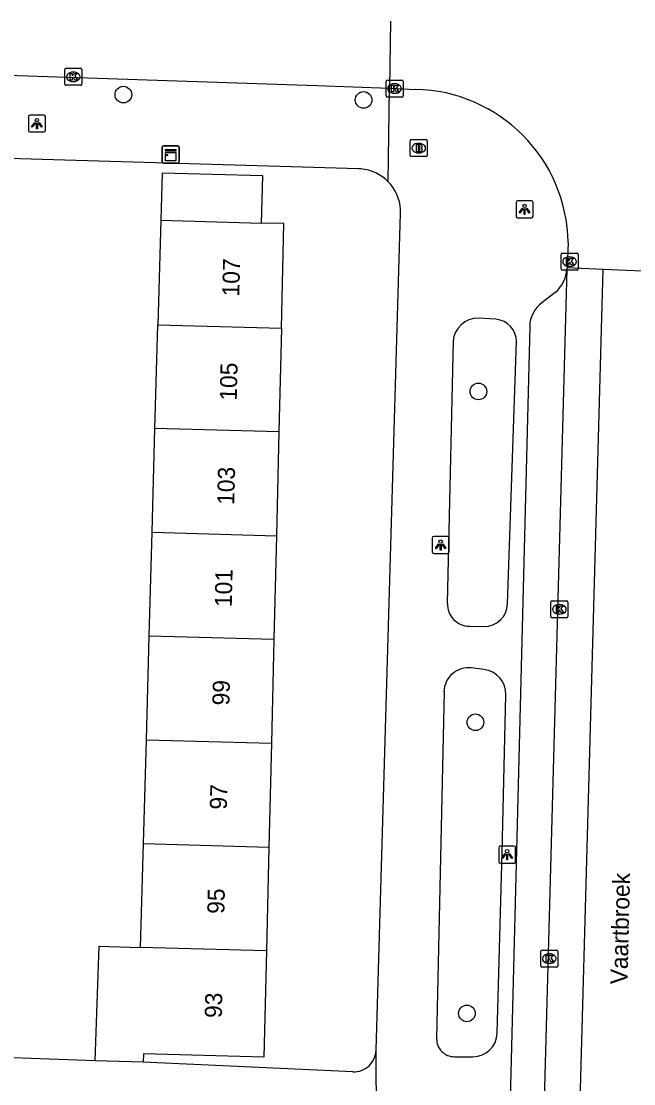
# Model space of a CAD drawing. Extents: x 162026 to 163499, y 387297 to 388169.
# Drawn here: x 162869.5 to 162905.4, y 388029.7 to 388092.1 of the extents above; entities that cross this region are included whole.
import ezdxf

# ---------------------------------------------------------------- set-up
doc = ezdxf.new("R2010")
doc.units = 0
for name, color, linetype in [('IMGEO_Boom', 7, 'Continuous'), ('IMGEO_Brandkraan', 7, 'Continuous'), ('IMGEO_Fietspad_gesloten', 7, 'Continuous'), ('IMGEO_Kast', 7, 'Continuous'), ('IMGEO_Kolk', 7, 'Continuous'), ('IMGEO_Lichtpunt', 7, 'Continuous'), ('IMGEO_Openbare_ruimte_label', 7, 'Continuous'), ('IMGEO_Pand', 7, 'Continuous'), ('IMGEO_Pand_nummerreeks', 7, 'Continuous'), ('IMGEO_Rijbaan_lokaal_gesloten', 7, 'Continuous'), ('IMGEO_Rijbaan_lokaal_open', 7, 'Continuous'), ('IMGEO_Voetpad_open', 7, 'Continuous')]:
    doc.layers.add(name, color=color, linetype=linetype)

msp = doc.modelspace()

# ---------------------------------------------------------------- linework, layer by layer
at = {"layer": 'IMGEO_Boom'}
for centre in [(162875.461, 388087.755), (162889.56, 388087.44), (162896.298, 388070.322), (162896.121, 388050.892), (162895.628, 388033.8)]:
    msp.add_circle(centre, 0.489, dxfattribs=at)
at = {"layer": 'IMGEO_Brandkraan'}
for p, q in [((162892.298, 388084.185), (162892.298, 388085.037)), ((162892.373, 388085.111), (162893.225, 388085.111)), ((162892.786, 388084.891), (162892.811, 388084.891)), ((162893.299, 388085.037), (162893.299, 388084.185)), ((162892.809, 388084.331), (162892.784, 388084.331)), ((162893.225, 388084.111), (162892.373, 388084.111))]:
    msp.add_line(p, q, dxfattribs=at)
for points in [[(162892.298, 388084.185), (162892.298, 388085.037)], [(162892.373, 388085.111), (162893.225, 388085.111)], [(162892.646, 388084.811), (162892.646, 388084.411), (162892.859, 388084.411)], [(162892.877, 388084.811), (162892.646, 388084.811)], [(162893.299, 388085.037), (162893.299, 388084.185)], [(162892.825, 388084.73), (162892.771, 388084.73), (162892.771, 388084.654)], [(162892.771, 388084.654), (162892.824, 388084.654)], [(162892.833, 388084.578), (162892.771, 388084.578), (162892.771, 388084.497)], [(162892.771, 388084.497), (162892.833, 388084.497)], [(162893.225, 388084.111), (162892.373, 388084.111)]]:
    msp.add_lwpolyline(points, dxfattribs=at)
for centre, radius, start, end in [((162892.375, 388085.035), 0.0765, 91.55205, 178.44795), ((162892.375, 388085.035), 0.0765, 91.55205, 178.44795), ((162892.881, 388084.666), 0.145, 59.4692, 91.53667), ((162892.906, 388084.713), 0.0922, 285.51372, 58.15012), ((162893.223, 388085.035), 0.0765, 1.55205, 88.44795), ((162893.223, 388085.035), 0.0765, 1.55205, 88.44795), ((162892.375, 388084.187), 0.0765, 181.55205, 268.44795), ((162892.375, 388084.187), 0.0765, 181.55205, 268.44795), ((162892.826, 388084.692), 0.0379, 267.82845, 90.93552), ((162892.834, 388084.537), 0.0404, 269.87594, 90.50774), ((162892.865, 388084.662), 0.251, 268.66757, 293.53466), ((162892.911, 388084.521), 0.105, 301.31148, 78.98903), ((162893.223, 388084.187), 0.0765, 271.55205, 358.44795), ((162893.223, 388084.187), 0.0765, 271.55205, 358.44795)]:
    msp.add_arc(centre, radius, start, end, dxfattribs=at)
for centre, major_axis, ratio, start_param, end_param in [((162892.785, 388084.611), (-0.387, 0.002), 0.722429, 4.712389, 7.853982), ((162892.81, 388084.611), (-0.39, 0.002), 0.717154, 1.570796, 4.712389)]:
    msp.add_ellipse(centre, major_axis=major_axis, ratio=ratio, start_param=start_param, end_param=end_param, dxfattribs=at)
at = {"layer": 'IMGEO_Fietspad_gesloten'}
for points in [[(162901.494, 388077.516), (162899.383, 388000), (162898.278, 387962.027)], [(162901.498, 388077.6), (162901.494, 388077.516)]]:
    msp.add_lwpolyline(points, dxfattribs=at)
at = {"layer": 'IMGEO_Kast'}
for p, q in [((162877.74, 388083.812), (162877.74, 388084.653)), ((162877.74, 388084.653), (162877.74, 388083.812)), ((162877.815, 388084.737), (162878.656, 388084.737)), ((162878.656, 388084.737), (162877.815, 388084.737)), ((162878.74, 388084.662), (162878.74, 388083.821)), ((162878.74, 388083.821), (162878.74, 388084.662)), ((162878.665, 388083.737), (162877.824, 388083.737)), ((162877.824, 388083.737), (162878.665, 388083.737))]:
    msp.add_line(p, q, dxfattribs=at)
for points in [[(162877.935, 388084.527), (162878.535, 388084.527), (162878.535, 388084.442), (162877.935, 388084.442), (162877.935, 388084.527)], [(162877.935, 388084.352), (162878.535, 388084.352), (162878.535, 388083.863), (162877.935, 388083.863), (162877.935, 388084.352)]]:
    msp.add_lwpolyline(points, dxfattribs=at)
msp.add_circle((162878.019, 388084.201), 0.0377, dxfattribs=at)
for centre, start, end in [((162877.818, 388084.659), 92.4484, 184.28452), ((162877.818, 388084.659), 92.4484, 184.28452), ((162878.662, 388084.659), 2.4484, 94.28452), ((162878.662, 388084.659), 2.4484, 94.28452), ((162877.818, 388083.815), 182.4484, 274.28452), ((162877.818, 388083.815), 182.4484, 274.28452), ((162878.662, 388083.815), 272.4484, 4.28452), ((162878.662, 388083.815), 272.4484, 4.28452)]:
    msp.add_arc(centre, 0.0779, start, end, dxfattribs=at)
at = {"layer": 'IMGEO_Kolk'}
for p, q in [((162872.023, 388088.373), (162872.023, 388089.225)), ((162872.098, 388089.299), (162872.95, 388089.299)), ((162873.024, 388089.225), (162873.024, 388088.373)), ((162872.534, 388088.519), (162872.509, 388088.519)), ((162872.511, 388089.079), (162872.536, 388089.079)), ((162890.879, 388087.685), (162890.879, 388088.537)), ((162890.954, 388088.611), (162891.806, 388088.611)), ((162891.88, 388088.537), (162891.88, 388087.685)), ((162872.95, 388088.299), (162872.098, 388088.299)), ((162891.367, 388088.391), (162891.392, 388088.391)), ((162891.806, 388087.611), (162890.954, 388087.611)), ((162891.39, 388087.831), (162891.365, 388087.831)), ((162901.147, 388077.519), (162901.147, 388078.371)), ((162901.222, 388078.445), (162902.074, 388078.445)), ((162901.635, 388078.225), (162901.66, 388078.225)), ((162902.148, 388078.371), (162902.148, 388077.519)), ((162902.074, 388077.445), (162901.222, 388077.445)), ((162901.658, 388077.665), (162901.633, 388077.665)), ((162900.553, 388057.099), (162900.553, 388057.951)), ((162900.628, 388058.025), (162901.48, 388058.025)), ((162901.554, 388057.951), (162901.554, 388057.099)), ((162901.041, 388057.805), (162901.066, 388057.805)), ((162901.48, 388057.025), (162900.628, 388057.025)), ((162901.064, 388057.245), (162901.039, 388057.245)), ((162899.957, 388036.592), (162899.957, 388037.444)), ((162900.032, 388037.518), (162900.884, 388037.518)), ((162900.958, 388037.444), (162900.958, 388036.592)), ((162900.468, 388036.738), (162900.443, 388036.738)), ((162900.445, 388037.298), (162900.47, 388037.298)), ((162900.884, 388036.518), (162900.032, 388036.518))]:
    msp.add_line(p, q, dxfattribs=at)
for points in [[(162872.023, 388088.373), (162872.023, 388089.225)], [(162872.098, 388089.299), (162872.95, 388089.299)], [(162873.024, 388089.225), (162873.024, 388088.373)], [(162872.344, 388088.999), (162872.467, 388088.999), (162872.467, 388088.848), (162872.597, 388088.999), (162872.761, 388088.999), (162872.615, 388088.848), (162872.768, 388088.599), (162872.616, 388088.599), (162872.531, 388088.763), (162872.467, 388088.696), (162872.467, 388088.599), (162872.344, 388088.599), (162872.344, 388088.999)], [(162890.879, 388087.685), (162890.879, 388088.537)], [(162890.954, 388088.611), (162891.806, 388088.611)], [(162891.88, 388088.537), (162891.88, 388087.685)], [(162872.95, 388088.299), (162872.098, 388088.299)], [(162891.2, 388088.311), (162891.323, 388088.311), (162891.323, 388088.16), (162891.453, 388088.311), (162891.617, 388088.311), (162891.471, 388088.16), (162891.624, 388087.911), (162891.472, 388087.911), (162891.387, 388088.075), (162891.323, 388088.008), (162891.323, 388087.911), (162891.2, 388087.911), (162891.2, 388088.311)], [(162891.806, 388087.611), (162890.954, 388087.611)], [(162901.147, 388077.519), (162901.147, 388078.371)], [(162901.222, 388078.445), (162902.074, 388078.445)], [(162901.468, 388078.145), (162901.591, 388078.145), (162901.591, 388077.994), (162901.721, 388078.145), (162901.885, 388078.145), (162901.739, 388077.994), (162901.892, 388077.745), (162901.74, 388077.745), (162901.655, 388077.909), (162901.591, 388077.842), (162901.591, 388077.745), (162901.468, 388077.745), (162901.468, 388078.145)], [(162902.148, 388078.371), (162902.148, 388077.519)], [(162902.074, 388077.445), (162901.222, 388077.445)], [(162900.553, 388057.099), (162900.553, 388057.951)], [(162900.628, 388058.025), (162901.48, 388058.025)], [(162901.554, 388057.951), (162901.554, 388057.099)], [(162900.874, 388057.725), (162900.997, 388057.725), (162900.997, 388057.574), (162901.127, 388057.725), (162901.291, 388057.725), (162901.145, 388057.574), (162901.298, 388057.325), (162901.146, 388057.325), (162901.061, 388057.489), (162900.997, 388057.422), (162900.997, 388057.325), (162900.874, 388057.325), (162900.874, 388057.725)], [(162901.48, 388057.025), (162900.628, 388057.025)], [(162899.957, 388036.592), (162899.957, 388037.444)], [(162900.032, 388037.518), (162900.884, 388037.518)], [(162900.958, 388037.444), (162900.958, 388036.592)], [(162900.278, 388037.218), (162900.401, 388037.218), (162900.401, 388037.067), (162900.531, 388037.218), (162900.695, 388037.218), (162900.549, 388037.067), (162900.702, 388036.818), (162900.55, 388036.818), (162900.465, 388036.982), (162900.401, 388036.915), (162900.401, 388036.818), (162900.278, 388036.818), (162900.278, 388037.218)], [(162900.884, 388036.518), (162900.032, 388036.518)]]:
    msp.add_lwpolyline(points, dxfattribs=at)
for centre, start, end in [((162872.1, 388089.223), 91.55205, 178.44795), ((162872.1, 388089.223), 91.55205, 178.44795), ((162872.948, 388089.223), 1.55205, 88.44795), ((162872.948, 388089.223), 1.55205, 88.44795), ((162890.956, 388088.535), 91.55205, 178.44795), ((162890.956, 388088.535), 91.55205, 178.44795), ((162891.804, 388088.535), 1.55205, 88.44795), ((162891.804, 388088.535), 1.55205, 88.44795), ((162872.1, 388088.375), 181.55205, 268.44795), ((162872.1, 388088.375), 181.55205, 268.44795), ((162872.948, 388088.375), 271.55205, 358.44795), ((162872.948, 388088.375), 271.55205, 358.44795), ((162890.956, 388087.687), 181.55205, 268.44795), ((162890.956, 388087.687), 181.55205, 268.44795), ((162891.804, 388087.687), 271.55205, 358.44795), ((162891.804, 388087.687), 271.55205, 358.44795), ((162901.224, 388078.369), 91.55205, 178.44795), ((162901.224, 388078.369), 91.55205, 178.44795), ((162902.072, 388078.369), 1.55205, 88.44795), ((162902.072, 388078.369), 1.55205, 88.44795), ((162901.224, 388077.521), 181.55205, 268.44795), ((162901.224, 388077.521), 181.55205, 268.44795), ((162902.072, 388077.521), 271.55205, 358.44795), ((162902.072, 388077.521), 271.55205, 358.44795), ((162900.63, 388057.949), 91.55205, 178.44795), ((162900.63, 388057.949), 91.55205, 178.44795), ((162901.478, 388057.949), 1.55205, 88.44795), ((162901.478, 388057.949), 1.55205, 88.44795), ((162900.63, 388057.101), 181.55205, 268.44795), ((162900.63, 388057.101), 181.55205, 268.44795), ((162901.478, 388057.101), 271.55205, 358.44795), ((162901.478, 388057.101), 271.55205, 358.44795), ((162900.034, 388037.442), 91.55205, 178.44795), ((162900.034, 388037.442), 91.55205, 178.44795), ((162900.882, 388037.442), 1.55205, 88.44795), ((162900.882, 388037.442), 1.55205, 88.44795), ((162900.034, 388036.594), 181.55205, 268.44795), ((162900.034, 388036.594), 181.55205, 268.44795), ((162900.882, 388036.594), 271.55205, 358.44795), ((162900.882, 388036.594), 271.55205, 358.44795)]:
    msp.add_arc(centre, 0.0765, start, end, dxfattribs=at)
for centre, major_axis, ratio, start_param, end_param in [((162872.51, 388088.799), (-0.387, 0.002), 0.722429, 4.712389, 7.853982), ((162872.535, 388088.799), (-0.39, 0.002), 0.717154, 1.570796, 4.712389), ((162891.366, 388088.111), (-0.387, 0.002), 0.722429, 4.712389, 7.853982), ((162891.391, 388088.111), (-0.39, 0.002), 0.717154, 1.570796, 4.712389), ((162901.634, 388077.945), (-0.387, 0.002), 0.722429, 4.712389, 7.853982), ((162901.659, 388077.945), (-0.39, 0.002), 0.717154, 1.570796, 4.712389), ((162901.04, 388057.525), (-0.387, 0.002), 0.722429, 4.712389, 7.853982), ((162901.065, 388057.525), (-0.39, 0.002), 0.717154, 1.570796, 4.712389), ((162900.444, 388037.018), (-0.387, 0.002), 0.722429, 4.712389, 7.853982), ((162900.469, 388037.018), (-0.39, 0.002), 0.717154, 1.570796, 4.712389)]:
    msp.add_ellipse(centre, major_axis=major_axis, ratio=ratio, start_param=start_param, end_param=end_param, dxfattribs=at)
at = {"layer": 'IMGEO_Lichtpunt'}
for p, q in [((162869.892, 388086.46), (162869.892, 388085.653)), ((162869.892, 388086.46), (162869.892, 388085.653)), ((162870.794, 388086.555), (162869.986, 388086.555)), ((162870.794, 388086.555), (162869.986, 388086.555)), ((162870.888, 388085.653), (162870.888, 388086.46)), ((162870.888, 388085.653), (162870.888, 388086.46)), ((162869.986, 388085.559), (162870.794, 388085.559)), ((162869.986, 388085.559), (162870.794, 388085.559)), ((162898.508, 388081.422), (162898.508, 388080.615)), ((162898.508, 388081.422), (162898.508, 388080.615)), ((162899.41, 388081.517), (162898.602, 388081.517)), ((162899.41, 388081.517), (162898.602, 388081.517)), ((162899.504, 388080.615), (162899.504, 388081.422)), ((162899.504, 388080.615), (162899.504, 388081.422)), ((162898.602, 388080.521), (162899.41, 388080.521)), ((162898.602, 388080.521), (162899.41, 388080.521)), ((162893.585, 388061.71), (162893.585, 388060.903)), ((162893.585, 388061.71), (162893.585, 388060.903)), ((162894.487, 388061.805), (162893.679, 388061.805)), ((162894.487, 388061.805), (162893.679, 388061.805)), ((162894.581, 388060.903), (162894.581, 388061.71)), ((162894.581, 388060.903), (162894.581, 388061.71)), ((162893.679, 388060.809), (162894.487, 388060.809)), ((162893.679, 388060.809), (162894.487, 388060.809)), ((162898.391, 388043.623), (162897.583, 388043.623)), ((162898.391, 388043.623), (162897.583, 388043.623)), ((162897.489, 388043.528), (162897.489, 388042.721)), ((162897.489, 388043.528), (162897.489, 388042.721)), ((162898.485, 388042.721), (162898.485, 388043.528)), ((162898.485, 388042.721), (162898.485, 388043.528)), ((162897.583, 388042.627), (162898.391, 388042.627)), ((162897.583, 388042.627), (162898.391, 388042.627))]:
    msp.add_line(p, q, dxfattribs=at)
for points in [[(162870.266, 388086.124), (162870.305, 388086.096), (162870.117, 388085.834), (162870.079, 388085.861), (162870.266, 388086.124)], [(162870.368, 388086.076), (162870.415, 388086.076), (162870.415, 388085.754), (162870.368, 388085.754), (162870.368, 388086.076)], [(162870.478, 388086.096), (162870.516, 388086.123), (162870.703, 388085.861), (162870.664, 388085.833), (162870.478, 388086.096)], [(162898.882, 388081.086), (162898.921, 388081.058), (162898.733, 388080.796), (162898.695, 388080.823), (162898.882, 388081.086)], [(162898.984, 388081.038), (162899.031, 388081.038), (162899.031, 388080.716), (162898.984, 388080.716), (162898.984, 388081.038)], [(162899.094, 388081.058), (162899.132, 388081.085), (162899.319, 388080.823), (162899.28, 388080.795), (162899.094, 388081.058)], [(162893.959, 388061.374), (162893.998, 388061.346), (162893.81, 388061.084), (162893.772, 388061.111), (162893.959, 388061.374)], [(162894.061, 388061.326), (162894.108, 388061.326), (162894.108, 388061.004), (162894.061, 388061.004), (162894.061, 388061.326)], [(162894.171, 388061.346), (162894.209, 388061.373), (162894.396, 388061.111), (162894.357, 388061.083), (162894.171, 388061.346)], [(162897.863, 388043.192), (162897.902, 388043.164), (162897.714, 388042.902), (162897.676, 388042.929), (162897.863, 388043.192)], [(162897.965, 388043.144), (162898.012, 388043.144), (162898.012, 388042.822), (162897.965, 388042.822), (162897.965, 388043.144)], [(162898.075, 388043.164), (162898.113, 388043.191), (162898.3, 388042.929), (162898.261, 388042.901), (162898.075, 388043.164)]]:
    msp.add_lwpolyline(points, dxfattribs=at)
for centre in [(162870.391, 388086.258), (162899.007, 388081.22), (162894.084, 388061.508), (162897.988, 388043.326)]:
    msp.add_circle(centre, 0.0994, dxfattribs=at)
for centre, start, end in [((162869.986, 388086.46), 90, 180), ((162869.986, 388086.46), 90, 180), ((162870.794, 388086.46), 0, 90), ((162870.794, 388086.46), 0, 90), ((162869.986, 388085.653), 180, 270), ((162869.986, 388085.653), 180, 270), ((162870.794, 388085.653), 270, 0), ((162870.794, 388085.653), 270, 360), ((162898.602, 388081.422), 90, 180), ((162898.602, 388081.422), 90, 180), ((162899.41, 388081.422), 0, 90), ((162899.41, 388081.422), 0, 90), ((162898.602, 388080.615), 180, 270), ((162898.602, 388080.615), 180, 270), ((162899.41, 388080.615), 270, 0), ((162899.41, 388080.615), 270, 360), ((162893.679, 388061.71), 90, 180), ((162893.679, 388061.71), 90, 180), ((162894.487, 388061.71), 0, 90), ((162894.487, 388061.71), 0, 90), ((162893.679, 388060.903), 180, 270), ((162893.679, 388060.903), 180, 270), ((162894.487, 388060.903), 270, 0), ((162894.487, 388060.903), 270, 360), ((162897.583, 388043.528), 90, 180), ((162897.583, 388043.528), 90, 180), ((162898.391, 388043.528), 0, 90), ((162898.391, 388043.528), 0, 90), ((162897.583, 388042.721), 180, 270), ((162897.583, 388042.721), 180, 270), ((162898.391, 388042.721), 270, 0), ((162898.391, 388042.721), 270, 360)]:
    msp.add_arc(centre, 0.0946, start, end, dxfattribs=at)
at = {"layer": 'IMGEO_Pand'}
for points in [[(162883.577, 388080.213), (162883.655, 388082.981), (162877.732, 388083.147), (162877.656, 388080.378)], [(162877.656, 388080.378), (162877.487, 388074.242)], [(162877.656, 388080.378), (162883.577, 388080.213)], [(162884.739, 388074.041), (162884.887, 388080.176), (162883.577, 388080.213)], [(162877.319, 388068.148), (162877.487, 388074.242)], [(162877.487, 388074.242), (162884.739, 388074.041)], [(162884.739, 388074.041), (162884.591, 388067.946)], [(162877.151, 388062.052), (162877.319, 388068.148)], [(162884.591, 388067.946), (162877.319, 388068.148)], [(162884.591, 388067.946), (162884.444, 388061.85)], [(162876.983, 388055.959), (162877.151, 388062.052)], [(162877.151, 388062.052), (162884.444, 388061.85)], [(162884.444, 388061.85), (162884.296, 388055.756)], [(162876.814, 388049.864), (162876.983, 388055.959)], [(162884.296, 388055.756), (162876.983, 388055.959)], [(162884.296, 388055.756), (162884.149, 388049.661)], [(162876.646, 388043.769), (162876.814, 388049.864)], [(162876.814, 388049.864), (162884.149, 388049.661)], [(162884.149, 388049.661), (162884.001, 388043.565)], [(162876.478, 388037.675), (162876.646, 388043.769)], [(162876.646, 388043.769), (162884.001, 388043.565)], [(162884.001, 388043.565), (162883.854, 388037.47)], [(162873.811, 388031.017), (162874.042, 388037.738), (162876.478, 388037.675)], [(162883.854, 388037.47), (162876.478, 388037.675)], [(162883.854, 388037.47), (162883.703, 388031.224), (162876.635, 388031.42), (162876.62, 388030.925)], [(162876.62, 388030.925), (162873.811, 388031.017)]]:
    msp.add_lwpolyline(points, dxfattribs=at)
at = {"layer": 'IMGEO_Rijbaan_lokaal_gesloten'}
for points in [[(162860.992, 388089.124), (162865.734, 388088.99), (162886.814, 388088.295), (162891.08, 388088.123)], [(162899.815, 387939.393), (162903.619, 388077.509)]]:
    msp.add_lwpolyline(points, dxfattribs=at)
at = {"layer": 'IMGEO_Rijbaan_lokaal_open'}
for points in [[(162891.143, 388092.062), (162891.08, 388088.123)], [(162891.08, 388088.123), (162892.606, 388088.061)], [(162901.562, 388079.062), (162901.498, 388077.6)], [(162901.498, 388077.6), (162903.619, 388077.509)], [(162903.619, 388077.509), (162907.308, 388077.349)]]:
    msp.add_lwpolyline(points, dxfattribs=at)
msp.add_arc((162892.426, 388078.926), 9.137, 0.85222, 88.87335, dxfattribs=at)
at = {"layer": 'IMGEO_Voetpad_open'}
for points in [[(162891.01, 388082.636), (162891.08, 388088.123)], [(162891.01, 388082.636), (162890.844, 388082.79), (162890.666, 388082.93), (162890.475, 388083.052), (162890.275, 388083.158), (162890.066, 388083.244), (162889.85, 388083.312), (162889.628, 388083.361), (162889.404, 388083.389), (162889.275, 388083.396), (162866.699, 388084.062)], [(162890.294, 388031.647), (162891.731, 388080.787), (162891.728, 388081.013), (162891.704, 388081.239), (162891.661, 388081.461), (162891.598, 388081.678), (162891.515, 388081.889), (162891.415, 388082.092), (162891.296, 388082.285), (162891.161, 388082.467), (162891.01, 388082.636)], [(162900.807, 388076.141), (162900.029, 388075.525)], [(162897.329, 388074.562), (162896.285, 388074.621)], [(162899.31, 388074.156), (162899.284, 388072.59), (162898.127, 388027.229), (162897.826, 388016.088), (162897.349, 388000), (162896.313, 387965.187)], [(162894.815, 388073.277), (162894.475, 388057.878)], [(162898.01, 388057.858), (162898.537, 388073.249)], [(162895.77, 388056.533), (162896.621, 388056.52)], [(162896.62, 388053.998), (162895.883, 388054.085)], [(162894.28, 388052.692), (162893.849, 388032.322)], [(162897.402, 388032.637), (162897.699, 388043.256), (162897.913, 388052.503)], [(162873.811, 388031.017), (162865.195, 388031.334)], [(162890.31, 388027.462), (162890.294, 388031.647)], [(162894.895, 388031.252), (162895.974, 388031.25)], [(162888.932, 388030.37), (162876.62, 388030.925)]]:
    msp.add_lwpolyline(points, dxfattribs=at)
for centre, radius, start, end in [((162899.522, 388077.642), 1.976, 310.55882, 356.34442), ((162901.034, 388074.124), 1.724, 125.643, 178.94001), ((162896.261, 388073.171), 1.45, 89.04857, 175.82389), ((162897.22, 388073.249), 1.317, 359.98617, 85.24383), ((162895.791, 388057.849), 1.316, 178.7498, 269.08017), ((162896.644, 388057.886), 1.366, 269.0205, 358.83667), ((162895.714, 388052.66), 1.435, 83.24518, 178.73581), ((162896.446, 388052.541), 1.467, 358.50642, 83.20552), ((162895.977, 388032.676), 1.426, 269.89737, 358.43374), ((162894.895, 388032.299), 1.047, 178.7265, 269.97384), ((162888.986, 388031.677), 1.309, 267.6421, 358.66828)]:
    msp.add_arc(centre, radius, start, end, dxfattribs=at)

# ---------------------------------------------------------------- texts
at = {"layer": 'IMGEO_Openbare_ruimte_label'}
msp.add_text('Vaartbroek', height=1, rotation=88.62517, dxfattribs=at).set_placement((162905.046, 388035.497))
at = {"layer": 'IMGEO_Pand_nummerreeks'}
for s, rotation, p in [('107', 88.61365, (162882.263, 388075.891)), ('105', 88.61446, (162882.115, 388069.772)), ('103', 88.61446, (162881.967, 388063.653)), ('101', 88.61446, (162881.822, 388057.648)), ('99', 88.61446, (162881.681, 388051.875)), ('97', 88.61446, (162881.533, 388045.756)), ('95', 88.61446, (162881.385, 388039.637)), ('93', 88.61446, (162881.237, 388033.518))]:
    msp.add_text(s, height=1, rotation=rotation, dxfattribs=at).set_placement(p)

doc.saveas('drawing.dxf')
